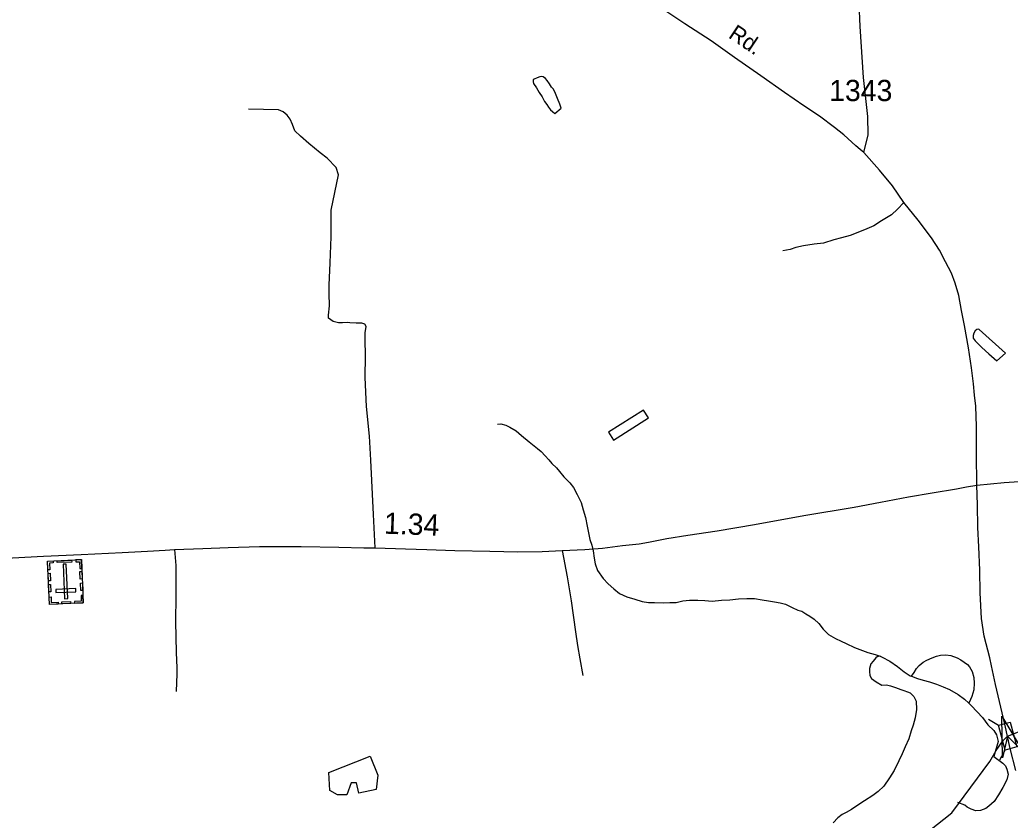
# Model space of a CAD drawing. Extents: x 2206922 to 2357709, y 510027 to 673830.
# Drawn here: x 2283873 to 2289697, y 658749 to 663454 of the extents above; entities that cross this region are included whole.
import ezdxf

# ---------------------------------------------------------------- set-up
doc = ezdxf.new("R2010")
doc.units = 0
for name, color, linetype in [('Exist Cultural Cemetery CELL', 7, 'Continuous'), ('Exist Hydrographic Creek Single Shore', 7, 'Continuous'), ('Exist Hydrographic Misc Water Feature', 7, 'Continuous'), ('Exist Road Non-System Type 51', 7, 'Continuous'), ('Exist Road Primary NC Attributed', 7, 'Continuous'), ('Exist Road Primary NC Mileage Hundredths English Label', 7, 'Continuous'), ('Exist Road Secondary Structure Standard Bridge Attributed CELL', 7, 'Continuous'), ('Exist Road Secondary Structure Standard Bridge CELL', 7, 'Continuous'), ('Exist Road Secondary Type 51 Attributed', 7, 'Continuous'), ('Exist Road Secondary Type 51 Label', 7, 'Continuous'), ('Exist Road Secondary Type 51 Number Label', 7, 'Continuous')]:
    doc.layers.add(name, color=color, linetype=linetype)

msp = doc.modelspace()

# ---------------------------------------------------------------- linework, layer by layer
at = {"layer": 'Exist Cultural Cemetery CELL'}
for points in [[(2284246.3, 660025.8), (2284047.4, 660017.2), (2284036.5, 660271.6), (2284235.4, 660280.2)], [(2284069.6, 660273), (2284070.1, 660261.6), (2284048.1, 660260.6), (2284049.8, 660220.3), (2284038.7, 660219.8), (2284036.5, 660271.6)], [(2284178.5, 660266.2), (2284093.7, 660262.6), (2284093.2, 660274), (2284178, 660277.6)], [(2284136.2, 660050.4), (2284154.8, 660051.2), (2284146.1, 660253.8), (2284127.4, 660253)], [(2284202.4, 660278.7), (2284202.8, 660267.2), (2284224.8, 660268.2), (2284226.6, 660227.8), (2284237.7, 660228.3), (2284235.5, 660280.1)], [(2284051, 660199.9), (2284052.8, 660156.6), (2284041.4, 660156.2), (2284039.6, 660199.4)], [(2284238.4, 660210.3), (2284240.3, 660167), (2284228.9, 660166.5), (2284227.1, 660209.8)], [(2284053.8, 660134.1), (2284055.6, 660090.8), (2284044.3, 660090.3), (2284042.4, 660133.6)], [(2284241.3, 660143.2), (2284243.2, 660099.9), (2284231.8, 660099.4), (2284229.9, 660142.7)], [(2284045.5, 660060.6), (2284056.8, 660061), (2284058.2, 660028.9), (2284098.7, 660030.6), (2284099.2, 660019.5), (2284047.4, 660017.3)], [(2284202.6, 660092), (2284201.8, 660110.7), (2284084.2, 660105.6), (2284085, 660087)], [(2284244.5, 660069.1), (2284233.1, 660068.6), (2284234.5, 660036.4), (2284194, 660034.7), (2284194.5, 660023.6), (2284246.3, 660025.8)], [(2284172.3, 660022.6), (2284120.6, 660020.4), (2284120.1, 660031.8), (2284171.9, 660034)]]:
    msp.add_lwpolyline(points, close=True, dxfattribs=at)
at = {"layer": 'Exist Hydrographic Creek Single Shore'}
msp.add_lwpolyline([(2283756.5, 657072.4), (2284146.5, 657182.5), (2284399.5, 657247.1), (2284587.8, 657281.1), (2284935.6, 657399.2), (2285101.6, 657533.6), (2285317.6, 657594.8), (2285700.6, 657613.3), (2286198.7, 657803.1), (2286347.5, 657796.8), (2286783.7, 657558.4), (2287460.6, 657331.4), (2287667.7, 657376.4), (2287924.6, 657518.7), (2288180.7, 657736.5), (2288733.7, 658292.6), (2289138.7, 658622.2), (2289353.6, 658791.5), (2289576.5, 659094.3), (2289614.7, 659157.6), (2289652.8, 659214.4), (2289681.5, 659242.2), (2289839.4, 659306.1)], dxfattribs=at)
at = {"layer": 'Exist Hydrographic Misc Water Feature'}
for points in [[(2287019.6, 662903.2), (2287057.3, 662933.6), (2287049.5, 662957.5), (2287035.2, 662991.3), (2287022.7, 663021.1), (2287010.6, 663045.3), (2287000.5, 663057.3), (2286988.6, 663076.9), (2286974.1, 663096.6), (2286964, 663108.6), (2286950.1, 663118.5), (2286939.6, 663120.4), (2286931.8, 663118.4), (2286916.3, 663112.2), (2286898.2, 663104), (2286892.1, 663100), (2286892.5, 663089.8), (2286894.3, 663080.2), (2286910.9, 663054.2), (2286927.1, 663026.2), (2286945.4, 663000.8), (2286959.3, 662972.7), (2286971.6, 662956.6), (2286981.7, 662940.9), (2286994, 662925.3), (2287005.9, 662915.4), (2287019.6, 662903.2)], [(2289618.9, 661449.5), (2289670, 661494.1), (2289514.9, 661632.3), (2289509, 661634.4), (2289501, 661632.3), (2289490.9, 661626.1), (2289483.2, 661612.3), (2289479.1, 661597.9), (2289479.5, 661590.1), (2289479.5, 661582), (2289485.4, 661574.2), (2289491.8, 661566.4), (2289529.7, 661526.6), (2289572.1, 661491), (2289618.9, 661449.5)], [(2287540.3, 661159.4), (2287335.7, 661029.6), (2287364.2, 660981.9), (2287570.7, 661113.9), (2287540.3, 661159.4)], [(2286682.4, 661077.3), (2286702.3, 661079.6), (2286730.2, 661071.7), (2286754.2, 661060), (2286792.3, 661038.4), (2286822.4, 661010.8), (2286869, 660972.9), (2286888.9, 660957.4), (2286917.2, 660933.6), (2286939.3, 660915.7), (2286961.9, 660890), (2286983.8, 660866.4), (2287002.3, 660844.6), (2287028.5, 660820.7), (2287046.6, 660798.9), (2287072.6, 660767), (2287107.1, 660731.4), (2287129.2, 660703.8), (2287149.9, 660663.8), (2287174.3, 660616.2), (2287186.4, 660572.3), (2287198.7, 660528.6), (2287209.2, 660476.8), (2287217.8, 660438.6), (2287226, 660398.8), (2287236.4, 660364.7), (2287244.9, 660333.1), (2287251, 660289.1), (2287257.4, 660255.4), (2287269.7, 660217.4), (2287304.3, 660169.6), (2287332.6, 660138.2), (2287366.9, 660108.3), (2287399.3, 660080.7), (2287443.1, 660061.1), (2287489.7, 660047.6), (2287533.4, 660034.1), (2287569.4, 660028.3), (2287605.5, 660028.5), (2287657.6, 660027.1), (2287695.4, 660027.5), (2287733.3, 660027.9), (2287772.9, 660038.2), (2287811, 660042.6), (2287859.2, 660043), (2287901.4, 660039.5), (2287945.1, 660035.7), (2287999.2, 660042.2), (2288048.9, 660044.8), (2288098.9, 660049.1), (2288149.1, 660051.6), (2288193, 660051.9), (2288238.9, 660044.6), (2288274.8, 660038.8), (2288310.9, 660033.3), (2288345.2, 660027.4), (2288375.1, 660018), (2288415.5, 659998.1), (2288449.1, 659982.5), (2288471.5, 659976.7), (2288495.7, 659960.9), (2288519.7, 659947.2), (2288543.9, 659931.3), (2288572.4, 659905.5), (2288596.6, 659871.9), (2288612.5, 659856.1), (2288628.5, 659840.3), (2288668.9, 659816.8), (2288702.8, 659801.1), (2288733.3, 659787.2), (2288781.1, 659763.8), (2288813.7, 659752), (2288859.6, 659734.5), (2288903.5, 659723), (2288931.6, 659713.1)], [(2288931.6, 659713.1), (2288915.6, 659709), (2288907.8, 659702.9), (2288890.2, 659682.9), (2288878.1, 659666.9), (2288870.3, 659640.8), (2288868.7, 659622.8), (2288870.9, 659598.6), (2288880.8, 659580.9), (2288909.5, 659561.2), (2288941.2, 659543.4), (2288968.9, 659543.7), (2288993.5, 659537.9), (2289021.6, 659528), (2289053.2, 659516.3), (2289071.5, 659510.8), (2289093.4, 659503), (2289109.4, 659496.9), (2289130.1, 659475.2), (2289144.2, 659447.5), (2289146.3, 659399.3), (2289138.7, 659351.4), (2289125.6, 659307.1), (2289113.9, 659273.2), (2289100.2, 659227), (2289078.6, 659180.8), (2289061, 659138.8), (2289041.1, 659096.8), (2289014, 659040.5), (2288986.6, 658998.3), (2288954.8, 658948), (2288921.4, 658917.7), (2288889.2, 658893.3), (2288840, 658862.7), (2288800, 658836.6), (2288763.9, 658812.1), (2288732.3, 658793.7), (2288708.7, 658781.4), (2288682.7, 658763.4), (2288655.2, 658733.2)], [(2288931.6, 659713.1), (2288943.9, 659707.2), (2288989.6, 659683.7), (2289034.1, 659652.2), (2289074.3, 659620.7), (2289108.8, 659596.8), (2289116.6, 659595.2)], [(2289116.6, 659595.2), (2289132.6, 659617.2), (2289146.3, 659641.4), (2289162.1, 659657.3), (2289185.9, 659677.7), (2289207.4, 659689.8), (2289237.5, 659702.3), (2289263.4, 659712.2), (2289287.6, 659718.7), (2289317.5, 659720.7), (2289347.5, 659717), (2289385.2, 659703.6), (2289405.9, 659691.6), (2289425.6, 659678), (2289445.9, 659664), (2289458, 659650), (2289474.2, 659622.5), (2289482.6, 659588.4), (2289485, 659554.3), (2289483, 659514.4), (2289471.5, 659476.5), (2289463.9, 659458.5), (2289453.9, 659436.1)], [(2289116.6, 659595.2), (2289151.2, 659581.5), (2289184.8, 659571.6), (2289223.2, 659562.1), (2289263, 659548.4), (2289303.4, 659533), (2289339.3, 659517.1), (2289391.7, 659487.6), (2289427.6, 659460), (2289453.9, 659436.1)], [(2289453.9, 659436.1), (2289468.2, 659422.6), (2289502.7, 659385), (2289534.7, 659353), (2289565.2, 659309.4), (2289600.7, 659276.2), (2289616.2, 659250.3), (2289626.6, 659210.9), (2289601, 659124.1)], [(2285932.7, 659125), (2285978.1, 659014.2), (2285968, 658928.5), (2285867.2, 658908.3), (2285852.1, 658968.8), (2285821.9, 658968.8), (2285796.7, 658898.2), (2285741.3, 658898.2), (2285696, 658923.4), (2285690.9, 659029.3), (2285932.7, 659125)], [(2289601, 659124.1), (2289652.8, 659084), (2289668.8, 659068.1), (2289677, 659048.2), (2289685.6, 659020.2), (2289677.9, 658986.1), (2289654.5, 658940.1), (2289628.6, 658897.8), (2289603.2, 658859.4), (2289571.2, 658831.4), (2289553.6, 658817), (2289521.4, 658804.8), (2289495.4, 658804.7), (2289467.3, 658814.2), (2289443.3, 658825.9), (2289429.3, 658836.1), (2289389.4, 658853)]]:
    msp.add_lwpolyline(points, dxfattribs=at)
at = {"layer": 'Exist Road Non-System Type 51'}
for points in [[(2288836, 662674.6), (2288861.8, 662777.8), (2288859.6, 662885.3), (2288833.8, 663114.3), (2288814.5, 663415.3), (2288808, 663550.7), (2288803.7, 663660.4), (2288799.5, 663733.5), (2288803.7, 663770), (2288812.3, 663798), (2288836, 663838.8), (2288855.3, 663873.2), (2288879, 663915.2), (2288904.7, 663964.6), (2288932.7, 664009.8), (2288964.9, 664057.1), (2288992.8, 664097.9)], [(2285962.5, 660349.7), (2285952.4, 660545.8), (2285937.2, 660865.3), (2285928.7, 661005.6), (2285911.8, 661180.5), (2285904.1, 661350.4), (2285906, 661477.7), (2285904.1, 661574.7), (2285904.1, 661591.8), (2285904.1, 661612.7), (2285909.8, 661650.8), (2285902.2, 661664.1), (2285885.1, 661671.3), (2285851.1, 661671), (2285813.1, 661672.6), (2285797.2, 661674.5), (2285771, 661672), (2285746.3, 661672), (2285716.4, 661679.8), (2285689.1, 661699.3), (2285687.8, 661717.5), (2285694.3, 661772.1), (2285693, 661845), (2285693, 661894.4), (2285698, 662025.4), (2285704.5, 662177.4), (2285704.9, 662335.1), (2285746.3, 662542.6), (2285733.3, 662585.5), (2285681.3, 662640.1), (2285638.4, 662671.3), (2285572.2, 662727.2), (2285522.8, 662770.1), (2285490.3, 662800.1), (2285477.3, 662839.1), (2285463, 662870.3), (2285446.1, 662893.7), (2285421.4, 662911.9), (2285394.1, 662923.6), (2285218.7, 662927.5)], [(2289072.3, 662379), (2289035.2, 662340.7), (2288999.5, 662308.2), (2288939.8, 662271.8), (2288894.3, 662243.4), (2288854.3, 662225), (2288800.7, 662202.5), (2288756.7, 662186), (2288704.9, 662171.7), (2288659.1, 662161.2), (2288599.3, 662140.6), (2288543.4, 662134.2), (2288481.4, 662125.4), (2288435.6, 662115.2), (2288403.8, 662102.8), (2288359.8, 662096.3)], [(2284783.4, 660339.6), (2284790.1, 660246.6), (2284790.1, 660065.7), (2284788.4, 659917), (2284791.8, 659735.2), (2284796.9, 659644), (2284796.9, 659608.5), (2284791.8, 659505.3)], [(2287062.3, 660334.5), (2287092.7, 660179), (2287114.7, 660038.7), (2287140, 659856.1), (2287153.5, 659775), (2287165.3, 659698.1), (2287183.9, 659600)]]:
    msp.add_lwpolyline(points, dxfattribs=at)
at = {"layer": 'Exist Road Primary NC Attributed'}
for points in [[(2283756.3, 660287.2), (2284013, 660300.7), (2284234.3, 660310.8), (2284475.9, 660322.7), (2284624.6, 660331.1), (2284727.6, 660336.2), (2284783.4, 660339.6), (2284948.9, 660345.5), (2285097.6, 660352.2), (2285283.4, 660357.3), (2285526.7, 660357.3), (2285749.7, 660353.9), (2285896.6, 660350.6), (2285962.5, 660349.7), (2286141.6, 660342.9), (2286266.6, 660339.6), (2286431.4, 660335), (2286637.3, 660331), (2286801.3, 660326.5), (2286944, 660327.7), (2287062.3, 660334.5), (2287195.7, 660339.6), (2287300.5, 660348), (2287417, 660363.2), (2287515, 660373.4), (2287569.1, 660383.5), (2287677.2, 660403.8), (2287802.2, 660424.1), (2287974.5, 660450.3), (2288194.1, 660487.5), (2288483, 660540.7), (2288780.3, 660589.7), (2288934.1, 660618.5), (2289099.6, 660648.9), (2289238.1, 660672.6), (2289381.7, 660696.2), (2289440.9, 660708.9), (2289501.7, 660717.4)], [(2289501.7, 660717.4), (2289660.5, 660734.3), (2289805.8, 660742.7), (2289951, 660739.3), (2290130.1, 660723.3), (2290267, 660699.6), (2290415.6, 660677.6), (2290574.4, 660647.2), (2290658.9, 660632)]]:
    msp.add_lwpolyline(points, dxfattribs=at)
at = {"layer": 'Exist Road Secondary Structure Standard Bridge Attributed CELL'}
msp.add_lwpolyline([(2289651.4, 659115.8), (2289648.6, 659359.6), (2289772.9, 659149.8), (2289681.5, 659242.2)], close=True, dxfattribs=at)
at = {"layer": 'Exist Road Secondary Structure Standard Bridge CELL'}
for p, q in [((2289569.1, 659342.1), (2289628.7, 659307.3)), ((2289668.3, 659161.5), (2289633.5, 659101.9))]:
    msp.add_line(p, q, dxfattribs=at)
msp.add_lwpolyline([(2289697, 659325.3), (2289735.4, 659179.1), (2289667.1, 659161.2), (2289628.7, 659307.3)], close=True, dxfattribs=at)
at = {"layer": 'Exist Road Secondary Type 51 Attributed'}
for points in [[(2289501.7, 660717.4), (2289498.3, 660903.3), (2289498.3, 661062.2), (2289494.9, 661182.2), (2289487, 661247), (2289480.6, 661313.6), (2289469.8, 661408.2), (2289452.6, 661525.4), (2289429, 661656.6), (2289409.7, 661744.7), (2289394.6, 661832.9), (2289373.1, 661906), (2289351.7, 661964), (2289317.3, 662030.7), (2289280.8, 662099.5), (2289233.5, 662172.6), (2289156.1, 662275.8), (2289072.3, 662379), (2289005.7, 662476.8), (2288928.4, 662569.2), (2288836, 662674.6), (2288814.5, 662691.8), (2288788.7, 662713.3), (2288717.8, 662777.8), (2288664.1, 662820.8), (2288576, 662887.5), (2288483.6, 662947.7), (2288369.7, 663027.2), (2288230.1, 663124), (2288075.4, 663231.5), (2287937.8, 663330.4), (2287783.1, 663429.3), (2287619.8, 663538.9)], [(2289696.8, 659171.1), (2289664.7, 659313.1), (2289610.6, 659546.3), (2289586.2, 659655.8), (2289576.9, 659702.7), (2289543.9, 659829.9), (2289528.7, 659934.7), (2289520.3, 660086), (2289518.6, 660217.9), (2289511.8, 660356.5), (2289506.8, 660469.7), (2289505.1, 660601.6), (2289501.7, 660717.4)], [(2289730.6, 659040.9), (2289696.8, 659171.1)]]:
    msp.add_lwpolyline(points, dxfattribs=at)

# ---------------------------------------------------------------- texts
at = {"layer": 'Exist Road Primary NC Mileage Hundredths English Label'}
msp.add_text('1.34', height=125, rotation=357.83751, dxfattribs=at).set_placement((2286013, 660433.1))
at = {"layer": 'Exist Road Secondary Type 51 Label'}
msp.add_text('Rd.', height=95, rotation=326.0758, dxfattribs=at).set_placement((2288034.4, 663352.3))
at = {"layer": 'Exist Road Secondary Type 51 Number Label'}
msp.add_text('1343', height=125, dxfattribs=at).set_placement((2288632.2, 662975.6))

doc.saveas('drawing.dxf')
